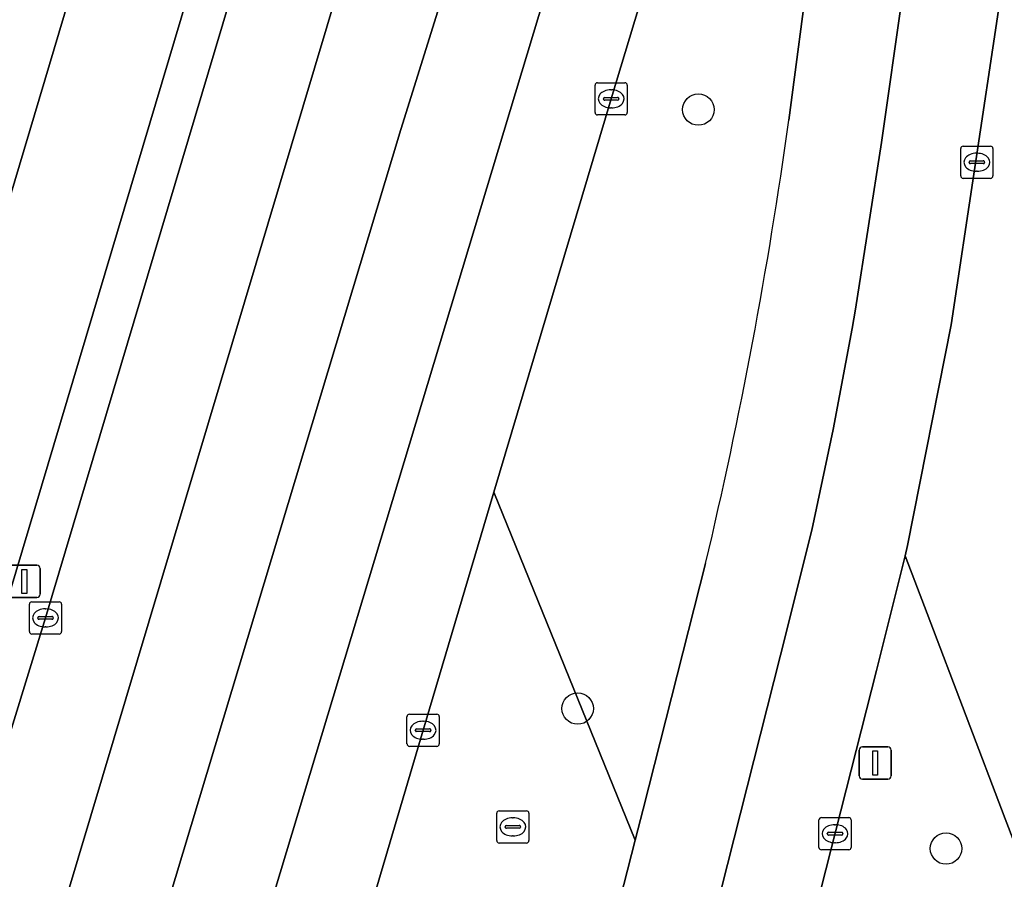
# Model space of a CAD drawing. Extents: x 159817 to 160765, y 380688 to 381638.
# Drawn here: x 160433.05 to 160463.64, y 380938.82 to 380965.52 of the extents above; entities that cross this region are included whole.
import ezdxf

# ---------------------------------------------------------------- set-up
doc = ezdxf.new("R2010")
doc.units = 0
for name, color, linetype in [('IMGEO_Berm_groen', 7, 'Continuous'), ('IMGEO_Boom', 7, 'Continuous'), ('IMGEO_Fietspad_gesloten', 7, 'Continuous'), ('IMGEO_Kolk', 7, 'Continuous'), ('IMGEO_Lichtmast', 7, 'Continuous'), ('IMGEO_Rijbaan_regionaal_gesloten', 7, 'Continuous'), ('IMGEO_Rioolput', 7, 'Continuous'), ('IMGEO_Verkeerseiland_open', 7, 'Continuous'), ('IMGEO_Voetpad_open', 7, 'Continuous')]:
    doc.layers.add(name, color=color, linetype=linetype)

msp = doc.modelspace()

# ---------------------------------------------------------------- linework, layer by layer
at = {"layer": 'IMGEO_Berm_groen'}
for points in [[(160467.166, 381017.237), (160466.878, 381012.712), (160466.376, 381004.494), (160466.095, 381000), (160464.999, 380982.447), (160464.537, 380975.222), (160464.12, 380971.26), (160463.459, 380965.817), (160461.991, 380956.044), (160460.635, 380949.189), (160460.555, 380948.867), (160461.237, 380947.079), (160463.67, 380940.698), (160464.67, 380938.076)], [(160459.182, 380988.633), (160457.918, 380984.56), (160451.425, 380963.063), (160447.785, 380950.845), (160452.171, 380940.037), (160452.418, 380941.003), (160454.358, 380948.631)], [(160456.944, 380962.398), (160457.602, 380967.358), (160459.203, 380981.268)], [(160452.171, 380940.037), (160447.785, 380950.845), (160445.582, 380943.45), (160440.746, 380927.096)], [(160464.67, 380938.076), (160463.67, 380940.698), (160461.237, 380947.079), (160460.555, 380948.867), (160459.666, 380945.303), (160454.622, 380925.463), (160454.533, 380925.04), (160454.516, 380924.933)], [(160448.557, 380925.898), (160452.171, 380940.037)]]:
    msp.add_lwpolyline(points, dxfattribs=at)
msp.add_arc((160311.225, 380982.644), 147.119, 346.63279, 352.09021, dxfattribs=at)
at = {"layer": 'IMGEO_Boom'}
for centre in [(160454.135, 380962.731), (160450.383, 380944.126), (160461.829, 380939.777)]:
    msp.add_circle(centre, 0.489, dxfattribs=at)
at = {"layer": 'IMGEO_Fietspad_gesloten'}
for points in [[(160450.637, 381017.472), (160449.427, 381014.696), (160448.292, 381011.77), (160447.353, 381009.038), (160444.659, 381000), (160427.763, 380943.321), (160426.813, 380940.474), (160426.108, 380938.6), (160425.296, 380936.759), (160424, 380934.038), (160423.044, 380932.278), (160421.998, 380930.129), (160421.756, 380929.632)], [(160430.556, 380940.447), (160448.338, 381000), (160450.353, 381006.75), (160450.925, 381008.841), (160450.688, 381008.899), (160451.738, 381011.998), (160452.748, 381014.512)]]:
    msp.add_lwpolyline(points, dxfattribs=at)
at = {"layer": 'IMGEO_Kolk'}
for p, q in [((160450.925, 380962.637), (160450.925, 380963.489)), ((160451, 380963.563), (160451.852, 380963.563)), ((160451.413, 380963.343), (160451.438, 380963.343)), ((160451.926, 380963.489), (160451.926, 380962.637)), ((160451.184, 380963.057), (160451.184, 380963.069)), ((160451.622, 380963.02), (160451.224, 380963.02)), ((160451.227, 380963.106), (160451.625, 380963.106)), ((160451.668, 380963.069), (160451.668, 380963.057)), ((160451.436, 380962.783), (160451.411, 380962.783)), ((160451.852, 380962.563), (160451, 380962.563)), ((160462.285, 380960.668), (160462.285, 380961.52)), ((160462.36, 380961.594), (160463.212, 380961.594)), ((160463.286, 380961.52), (160463.286, 380960.668)), ((160462.773, 380961.374), (160462.798, 380961.374)), ((160462.544, 380961.088), (160462.544, 380961.1)), ((160462.982, 380961.051), (160462.584, 380961.051)), ((160462.587, 380961.137), (160462.985, 380961.137)), ((160463.028, 380961.1), (160463.028, 380961.088)), ((160463.212, 380960.594), (160462.36, 380960.594)), ((160462.796, 380960.814), (160462.771, 380960.814)), ((160433.428, 380947.44), (160434.28, 380947.44)), ((160433.353, 380946.514), (160433.353, 380947.366)), ((160433.841, 380947.22), (160433.866, 380947.22)), ((160434.354, 380947.366), (160434.354, 380946.514)), ((160433.612, 380946.934), (160433.612, 380946.946)), ((160434.05, 380946.897), (160433.652, 380946.897)), ((160433.655, 380946.983), (160434.053, 380946.983)), ((160434.096, 380946.946), (160434.096, 380946.934)), ((160433.864, 380946.66), (160433.839, 380946.66)), ((160434.28, 380946.44), (160433.428, 380946.44)), ((160445.083, 380943.024), (160445.083, 380943.876)), ((160445.158, 380943.95), (160446.01, 380943.95)), ((160445.571, 380943.73), (160445.596, 380943.73)), ((160446.084, 380943.876), (160446.084, 380943.024)), ((160445.342, 380943.444), (160445.342, 380943.456)), ((160445.385, 380943.493), (160445.783, 380943.493)), ((160445.826, 380943.456), (160445.826, 380943.444)), ((160445.78, 380943.407), (160445.382, 380943.407)), ((160445.594, 380943.17), (160445.569, 380943.17)), ((160446.01, 380942.95), (160445.158, 380942.95)), ((160457.955, 380940.737), (160458.807, 380940.737)), ((160457.88, 380939.811), (160457.88, 380940.663)), ((160458.368, 380940.517), (160458.393, 380940.517)), ((160458.881, 380940.663), (160458.881, 380939.811)), ((160458.139, 380940.231), (160458.139, 380940.243)), ((160458.577, 380940.194), (160458.179, 380940.194)), ((160458.182, 380940.28), (160458.58, 380940.28)), ((160458.623, 380940.243), (160458.623, 380940.231)), ((160458.391, 380939.957), (160458.366, 380939.957)), ((160458.807, 380939.737), (160457.955, 380939.737))]:
    msp.add_line(p, q, dxfattribs=at)
for points in [[(160450.925, 380962.637), (160450.925, 380963.489)], [(160451, 380963.563), (160451.852, 380963.563)], [(160451.926, 380963.489), (160451.926, 380962.637)], [(160451.852, 380962.563), (160451, 380962.563)], [(160462.285, 380960.668), (160462.285, 380961.52)], [(160462.36, 380961.594), (160463.212, 380961.594)], [(160463.286, 380961.52), (160463.286, 380960.668)], [(160463.212, 380960.594), (160462.36, 380960.594)], [(160433.428, 380947.44), (160434.28, 380947.44)], [(160433.353, 380946.514), (160433.353, 380947.366)], [(160434.354, 380947.366), (160434.354, 380946.514)], [(160434.28, 380946.44), (160433.428, 380946.44)], [(160445.083, 380943.024), (160445.083, 380943.876)], [(160445.158, 380943.95), (160446.01, 380943.95)], [(160446.084, 380943.876), (160446.084, 380943.024)], [(160446.01, 380942.95), (160445.158, 380942.95)], [(160457.955, 380940.737), (160458.807, 380940.737)], [(160457.88, 380939.811), (160457.88, 380940.663)], [(160458.881, 380940.663), (160458.881, 380939.811)], [(160458.807, 380939.737), (160457.955, 380939.737)]]:
    msp.add_lwpolyline(points, dxfattribs=at)
for centre, radius, start, end in [((160451.002, 380963.487), 0.0765, 91.552, 178.448), ((160451.002, 380963.487), 0.0765, 91.552, 178.448), ((160451.85, 380963.487), 0.0765, 1.552, 88.448), ((160451.85, 380963.487), 0.0765, 1.552, 88.448), ((160451.224, 380963.066), 0.0403, 85.8775, 175.7526), ((160451.221, 380963.056), 0.0366, 178.938, 274.7102), ((160451.625, 380963.063), 0.043, 264.8664, 352.4533), ((160451.629, 380963.068), 0.0386, 1.7309, 96.639), ((160451.002, 380962.639), 0.0765, 181.552, 268.448), ((160451.002, 380962.639), 0.0765, 181.552, 268.448), ((160451.85, 380962.639), 0.0765, 271.552, 358.448), ((160451.85, 380962.639), 0.0765, 271.552, 358.448), ((160462.362, 380961.518), 0.0765, 91.552, 178.448), ((160462.362, 380961.518), 0.0765, 91.552, 178.448), ((160463.21, 380961.518), 0.0765, 1.552, 88.448), ((160463.21, 380961.518), 0.0765, 1.552, 88.448), ((160462.584, 380961.097), 0.0403, 85.8775, 175.7526), ((160462.581, 380961.087), 0.0366, 178.938, 274.7102), ((160462.985, 380961.094), 0.043, 264.8664, 352.4533), ((160462.989, 380961.099), 0.0386, 1.7309, 96.639), ((160462.362, 380960.67), 0.0765, 181.552, 268.448), ((160462.362, 380960.67), 0.0765, 181.552, 268.448), ((160463.21, 380960.67), 0.0765, 271.552, 358.448), ((160463.21, 380960.67), 0.0765, 271.552, 358.448), ((160433.43, 380947.364), 0.0765, 91.552, 178.448), ((160433.43, 380947.364), 0.0765, 91.552, 178.448), ((160434.278, 380947.364), 0.0765, 1.552, 88.448), ((160434.278, 380947.364), 0.0765, 1.552, 88.448), ((160433.652, 380946.943), 0.0403, 85.8775, 175.7526), ((160433.649, 380946.933), 0.0366, 178.938, 274.7102), ((160434.053, 380946.94), 0.043, 264.8664, 352.4533), ((160434.057, 380946.945), 0.0386, 1.7309, 96.639), ((160433.43, 380946.516), 0.0765, 181.552, 268.448), ((160433.43, 380946.516), 0.0765, 181.552, 268.448), ((160434.278, 380946.516), 0.0765, 271.552, 358.448), ((160434.278, 380946.516), 0.0765, 271.552, 358.448), ((160445.16, 380943.874), 0.0765, 91.552, 178.448), ((160445.16, 380943.874), 0.0765, 91.552, 178.448), ((160446.008, 380943.874), 0.0765, 1.552, 88.448), ((160446.008, 380943.874), 0.0765, 1.552, 88.448), ((160445.382, 380943.453), 0.0403, 85.8775, 175.7526), ((160445.379, 380943.443), 0.0366, 178.938, 274.7102), ((160445.783, 380943.45), 0.043, 264.8664, 352.4533), ((160445.787, 380943.455), 0.0386, 1.7309, 96.639), ((160445.16, 380943.026), 0.0765, 181.552, 268.448), ((160445.16, 380943.026), 0.0765, 181.552, 268.448), ((160446.008, 380943.026), 0.0765, 271.552, 358.448), ((160446.008, 380943.026), 0.0765, 271.552, 358.448), ((160457.957, 380940.661), 0.0765, 91.552, 178.448), ((160457.957, 380940.661), 0.0765, 91.552, 178.448), ((160458.805, 380940.661), 0.0765, 1.552, 88.448), ((160458.805, 380940.661), 0.0765, 1.552, 88.448), ((160458.179, 380940.24), 0.0403, 85.8775, 175.7526), ((160458.176, 380940.23), 0.0366, 178.938, 274.7102), ((160458.58, 380940.237), 0.043, 264.8664, 352.4533), ((160458.584, 380940.242), 0.0386, 1.7309, 96.639), ((160457.957, 380939.813), 0.0765, 181.552, 268.448), ((160457.957, 380939.813), 0.0765, 181.552, 268.448), ((160458.805, 380939.813), 0.0765, 271.552, 358.448), ((160458.805, 380939.813), 0.0765, 271.552, 358.448)]:
    msp.add_arc(centre, radius, start, end, dxfattribs=at)
for centre, major_axis, ratio, start_param, end_param in [((160451.412, 380963.063), (-0.387, 0.002), 0.722429, 4.712389, 7.853982), ((160451.437, 380963.063), (-0.39, 0.002), 0.717154, 1.570796, 4.712389), ((160462.772, 380961.094), (-0.387, 0.002), 0.722429, 4.712389, 7.853982), ((160462.797, 380961.094), (-0.39, 0.002), 0.717154, 1.570796, 4.712389), ((160433.84, 380946.94), (-0.387, 0.002), 0.722429, 4.712389, 7.853982), ((160433.865, 380946.94), (-0.39, 0.002), 0.717154, 1.570796, 4.712389), ((160445.57, 380943.45), (-0.387, 0.002), 0.722429, 4.712389, 7.853982), ((160445.595, 380943.45), (-0.39, 0.002), 0.717154, 1.570796, 4.712389), ((160458.367, 380940.237), (-0.387, 0.002), 0.722429, 4.712389, 7.853982), ((160458.392, 380940.237), (-0.39, 0.002), 0.717154, 1.570796, 4.712389)]:
    msp.add_ellipse(centre, major_axis=major_axis, ratio=ratio, start_param=start_param, end_param=end_param, dxfattribs=at)
at = {"layer": 'IMGEO_Lichtmast'}
for p, q in [((160432.799, 380948.574), (160433.589, 380948.574)), ((160433.589, 380948.574), (160432.799, 380948.574)), ((160433.689, 380948.474), (160433.689, 380947.674)), ((160433.689, 380947.674), (160433.689, 380948.474)), ((160433.589, 380947.574), (160432.799, 380947.574)), ((160432.799, 380947.574), (160433.589, 380947.574)), ((160459.129, 380942.034), (160459.129, 380942.834)), ((160459.129, 380942.834), (160459.129, 380942.034)), ((160459.229, 380942.934), (160460.019, 380942.934)), ((160460.019, 380942.934), (160459.229, 380942.934)), ((160460.119, 380942.834), (160460.119, 380942.034)), ((160460.119, 380942.034), (160460.119, 380942.834)), ((160460.019, 380941.934), (160459.229, 380941.934)), ((160459.229, 380941.934), (160460.019, 380941.934))]:
    msp.add_line(p, q, dxfattribs=at)
for points in [[(160433.119, 380948.449), (160433.269, 380948.449), (160433.269, 380947.699), (160433.119, 380947.699), (160433.119, 380948.449)], [(160459.549, 380942.809), (160459.699, 380942.809), (160459.699, 380942.059), (160459.549, 380942.059), (160459.549, 380942.809)]]:
    msp.add_lwpolyline(points, dxfattribs=at)
for centre, start, end in [((160433.589, 380948.474), 0, 90), ((160433.589, 380948.474), 360, 90), ((160433.589, 380947.674), 270, 0), ((160433.589, 380947.674), 270, 0), ((160459.229, 380942.834), 90, 180), ((160459.229, 380942.834), 90, 180), ((160460.019, 380942.834), 0, 90), ((160460.019, 380942.834), 360, 90), ((160459.229, 380942.034), 180, 270), ((160459.229, 380942.034), 180, 270), ((160460.019, 380942.034), 270, 0), ((160460.019, 380942.034), 270, 0)]:
    msp.add_arc(centre, 0.1, start, end, dxfattribs=at)
at = {"layer": 'IMGEO_Rijbaan_regionaal_gesloten'}
for points in [[(160451.57, 381006.365), (160449.668, 381000), (160446.12, 380988.129), (160439.986, 380967.488), (160433.854, 380946.94), (160431.774, 380940.203), (160429.133, 380931.15), (160428.495, 380928.931), (160431.563, 380928.471), (160460.217, 381024.213)], [(160460.217, 381024.213), (160431.563, 380928.471), (160434.62, 380928.014), (160444.892, 380962.111), (160463.101, 381020.38)], [(160462, 381014.473), (160463.101, 381020.38), (160444.892, 380962.111), (160434.62, 380928.014), (160437.683, 380927.555), (160461.067, 381005.062)], [(160460.592, 380997.527), (160460.748, 381000), (160461.067, 381005.062), (160437.683, 380927.555), (160440.746, 380927.096), (160445.582, 380943.45), (160447.785, 380950.845), (160451.425, 380963.063), (160457.918, 380984.56)], [(160454.358, 380948.631), (160452.418, 380941.003), (160452.171, 380940.037), (160448.557, 380925.898), (160451.528, 380925.417), (160456.687, 380945.785), (160457.656, 380949.671), (160458.322, 380952.792), (160458.909, 380955.929), (160459.012, 380956.526), (160459.827, 380961.713), (160460.48, 380966.299), (160461.141, 380971.742), (160461.558, 380975.704), (160462.02, 380982.929), (160462.287, 380991.799)], [(160462.287, 380991.799), (160459.203, 380981.268), (160457.602, 380967.358), (160456.944, 380962.398)], [(160460.48, 380966.299), (160459.827, 380961.713), (160459.012, 380956.526), (160458.909, 380955.929), (160458.322, 380952.792), (160457.656, 380949.671), (160456.687, 380945.785), (160451.528, 380925.417), (160454.516, 380924.933), (160454.533, 380925.04), (160454.622, 380925.463), (160459.666, 380945.303), (160460.555, 380948.867), (160460.635, 380949.189), (160461.991, 380956.044), (160463.459, 380965.817)]]:
    msp.add_lwpolyline(points, dxfattribs=at)
msp.add_arc((160311.225, 380982.644), 147.119, 346.63279, 352.09021, dxfattribs=at)
at = {"layer": 'IMGEO_Rioolput'}
for p, q in [((160447.87, 380940.022), (160447.87, 380940.874)), ((160447.945, 380940.948), (160448.797, 380940.948)), ((160448.358, 380940.728), (160448.383, 380940.728)), ((160448.871, 380940.874), (160448.871, 380940.022)), ((160448.129, 380940.442), (160448.129, 380940.454)), ((160448.567, 380940.405), (160448.169, 380940.405)), ((160448.172, 380940.491), (160448.57, 380940.491)), ((160448.613, 380940.454), (160448.613, 380940.442)), ((160448.381, 380940.168), (160448.356, 380940.168)), ((160448.797, 380939.948), (160447.945, 380939.948))]:
    msp.add_line(p, q, dxfattribs=at)
for points in [[(160447.87, 380940.022), (160447.87, 380940.874)], [(160447.945, 380940.948), (160448.797, 380940.948)], [(160448.871, 380940.874), (160448.871, 380940.022)], [(160448.797, 380939.948), (160447.945, 380939.948)]]:
    msp.add_lwpolyline(points, dxfattribs=at)
for centre, radius, start, end in [((160447.947, 380940.872), 0.0765, 91.552, 178.448), ((160447.947, 380940.872), 0.0765, 91.552, 178.448), ((160448.795, 380940.872), 0.0765, 1.552, 88.448), ((160448.795, 380940.872), 0.0765, 1.552, 88.448), ((160448.169, 380940.451), 0.0403, 85.8775, 175.7526), ((160448.166, 380940.441), 0.0366, 178.938, 274.7102), ((160448.57, 380940.448), 0.043, 264.8664, 352.4533), ((160448.574, 380940.453), 0.0386, 1.7309, 96.639), ((160447.947, 380940.024), 0.0765, 181.552, 268.448), ((160447.947, 380940.024), 0.0765, 181.552, 268.448), ((160448.795, 380940.024), 0.0765, 271.552, 358.448), ((160448.795, 380940.024), 0.0765, 271.552, 358.448)]:
    msp.add_arc(centre, radius, start, end, dxfattribs=at)
for centre, major_axis, ratio, start_param, end_param in [((160448.357, 380940.448), (-0.387, 0.002), 0.722429, 4.712389, 7.853982), ((160448.382, 380940.448), (-0.39, 0.002), 0.717154, 1.570796, 4.712389)]:
    msp.add_ellipse(centre, major_axis=major_axis, ratio=ratio, start_param=start_param, end_param=end_param, dxfattribs=at)
at = {"layer": 'IMGEO_Verkeerseiland_open'}
msp.add_lwpolyline([(160433.854, 380946.94), (160439.986, 380967.488), (160446.12, 380988.129), (160449.668, 381000), (160451.57, 381006.365), (160450.353, 381006.75), (160448.338, 381000), (160430.556, 380940.447), (160431.774, 380940.203)], close=True, dxfattribs=at)
at = {"layer": 'IMGEO_Voetpad_open'}
msp.add_lwpolyline([(160421.756, 380929.632), (160421.998, 380930.129), (160423.044, 380932.278), (160424, 380934.038), (160425.296, 380936.759), (160426.108, 380938.6), (160426.813, 380940.474), (160427.763, 380943.321), (160444.659, 381000), (160447.353, 381009.038), (160448.292, 381011.77), (160449.427, 381014.696), (160450.637, 381017.472)], dxfattribs=at)

doc.saveas('drawing.dxf')
